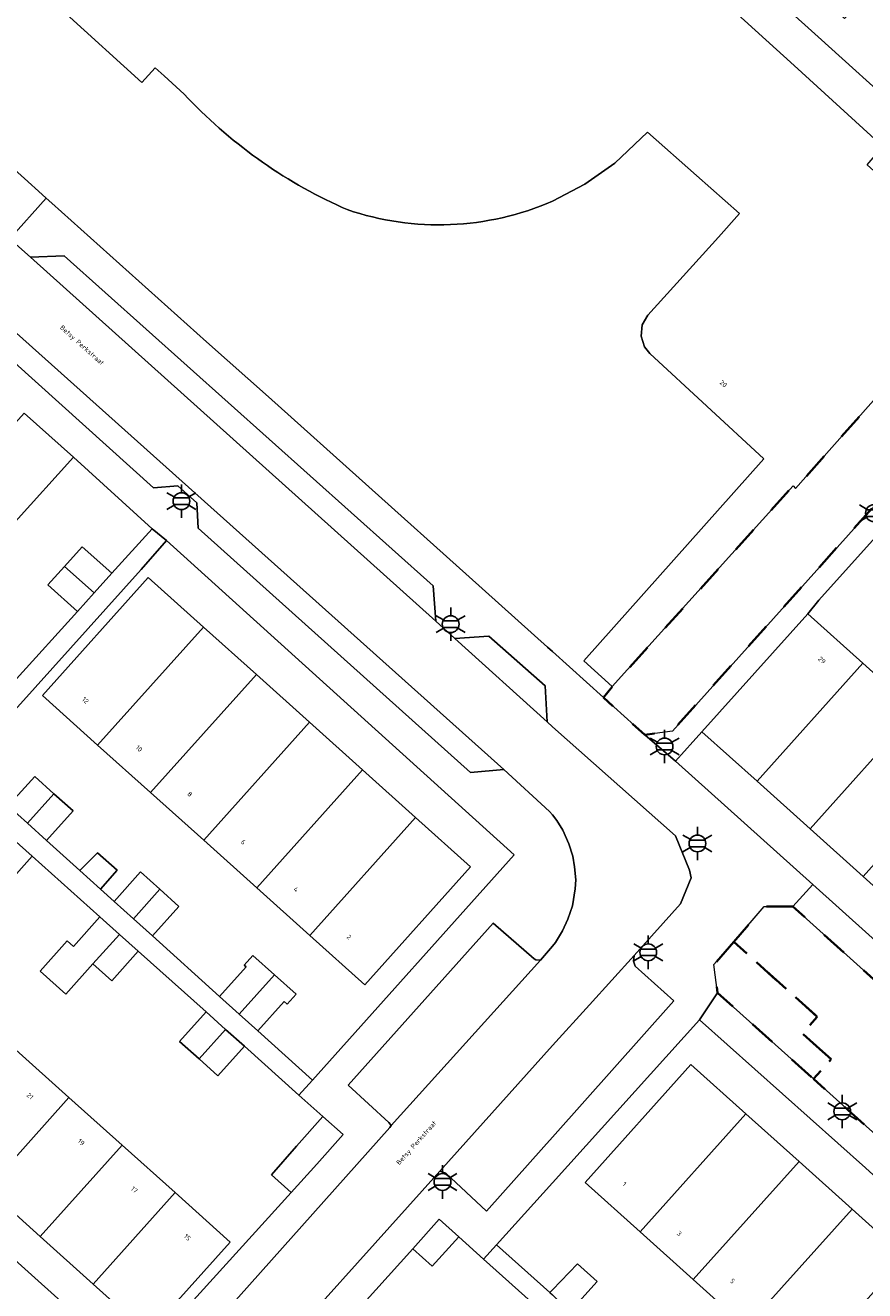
# Model space of a CAD drawing. Extents: x 105780 to 185197, y 477999 to 525027.
# Tile 79 of 562: x 105960 to 106024, y 479191 to 479287. Entities that reach past the tile are written whole.
import ezdxf
from ezdxf.enums import TextEntityAlignment as Align

# ---------------------------------------------------------------- set-up
doc = ezdxf.new("R2010")
doc.units = 0
doc.linetypes.add('XX-HIDDEN', pattern=[4, 2, -2])
for name, color, linetype, lineweight in [('B-GV-GR-MATERIAALGRENS-G', 252, 'XX-HIDDEN', 35), ('B-RO-IE-MEUBILAIR_WEGMEUBILAIR-S', 252, 'Continuous', 25), ('B-XX-KG-KADASTRAAL_BEBOUWING-G', 252, 'Continuous', 20), ('B1-WE-OG-BEBOUWING-T18', 7, 'Continuous', 18), ('B1-WE-OG-TERREIN_ERF-GV', 252, 'Continuous', 18), ('B1-WE-OG-TOPOGRAFIE-T18', 10, 'Continuous', 18), ('B1-WE-VH-VERHARDING_ASFALT-GV', 252, 'Continuous', 18), ('B1-WE-VH-VERHARDING_BETONSTRAATSTEEN-GV', 252, 'Continuous', 18), ('B1-WE-VH-VERHARDING_TEGEL-GV', 252, 'Continuous', 18)]:
    doc.layers.add(name, color=color, linetype=linetype, lineweight=lineweight)
doc.styles.add('NLCS-ISO', font='NLCS-ISO.ttf')
doc.styles.add('NLCS-ISO-M200-T18', font='NLCS-ISO.ttf', dxfattribs={"height": 0.36})

# ---------------------------------------------------------------- blocks, each defined once
blk = doc.blocks.new('B-SIE-WEG_LICHTMAST-SO')
at = {"ltscale": 0.1}
for p, q in [((0, 1.27), (0, 2.53)), ((-1.1, 0.63), (-2.19, 1.27)), ((1.1, 0.63), (2.19, 1.27)), ((-1.1, -0.63), (-2.19, -1.27)), ((0, -1.27), (0, -2.53)), ((1.1, -0.63), (2.19, -1.27))]:
    blk.add_line(p, q, dxfattribs=at)
at = {"flags": 128}
for points in [[(-1.16, 0.5), (1.16, 0.5)], [(-1.16, -0.5), (1.16, -0.5)]]:
    blk.add_lwpolyline(points, dxfattribs=at)
at = {"ltscale": 0.1}
blk.add_circle((0, 0), 1.27, dxfattribs=at)
at = {"style": 'NLCS-ISO'}
blk.add_attdef('TYPE', text='', height=1.8, dxfattribs=at).set_placement((0, 2.53), align=Align.BOTTOM_CENTER)

msp = doc.modelspace()

# ---------------------------------------------------------------- linework, layer by layer
at = {"layer": 'B-GV-GR-MATERIAALGRENS-G', "flags": 128}
for points in [[(106031.394, 479258.235), (106035.333, 479263.28), (106032.695, 479265.632), (106031.601, 479266.608), (106018.431, 479251.753), (106018.233, 479251.936), (106004.531, 479236.744), (106003.868, 479235.919), (106006.994, 479233.103), (106009.092, 479233.383)], [(106018.227, 479220.103), (106016.055, 479220.088), (106013.74, 479217.429), (106020.07, 479211.751), (106018.935, 479210.486), (106021.118, 479208.527), (106019.783, 479207.039), (106032.961, 479195.217), (106035.223, 479195.212), (106037.573, 479197.842), (106035.26, 479199.924), (106035.796, 479200.519), (106033.729, 479202.38), (106035.602, 479204.461)], [(106013.74, 479217.429), (106012.235, 479215.699), (106012.513, 479213.561), (106019.783, 479207.039), (106021.118, 479208.527), (106018.935, 479210.486), (106020.07, 479211.751)]]:
    msp.add_lwpolyline(points, close=True, dxfattribs=at)
at = {"layer": 'B-XX-KG-KADASTRAAL_BEBOUWING-G', "flags": 128}
for points in [[(106018.316, 479283.773), (106008.129, 479293.036), (106007.425, 479292.272), (106002.989, 479296.187), (106003.68, 479296.852), (106000, 479300.263), (105993.896, 479305.741), (105992.395, 479304.081), (105984.318, 479311.384), (105983.309, 479312.296), (105978.882, 479307.4), (105979.923, 479306.46), (105984.787, 479302.062), (105976.156, 479292.515), (105971.353, 479296.858), (105970.251, 479297.854), (105961.996, 479288.722), (105963.155, 479287.674), (105968.894, 479282.485), (105969.9, 479283.598), (105970.577, 479282.986), (105972.096, 479281.613)], [(106000, 479273.492), (106002.455, 479274.775), (106004.722, 479276.365), (106007.219, 479278.723), (106010.914, 479275.449), (106014.177, 479272.557), (106012.577, 479270.785), (106007.243, 479264.865), (106006.815, 479264.127), (106006.725, 479263.279), (106006.988, 479262.468), (106007.395, 479261.966), (106016.021, 479253.983), (106002.386, 479238.691), (106004.531, 479236.744), (106018.233, 479251.936), (106018.431, 479251.753), (106031.601, 479266.608), (106032.922, 479268.098), (106023.842, 479276.249), (106025.049, 479277.651), (106024.722, 479277.948), (106018.316, 479283.773)], [(105984.085, 479273.02), (105984.445, 479272.86)]]:
    msp.add_lwpolyline(points, dxfattribs=at)
for points in [[(105972.096, 479281.613, 0.099316), (105984.085, 479273.02)], [(105984.445, 479272.86, 0.186561), (106000, 479273.492)]]:
    msp.add_lwpolyline(points, format="xyb", dxfattribs=at)
for points in [[(105959.986, 479257.456), (105959.318, 479256.712), (105954.405, 479261.119), (105950.666, 479256.95), (105959.29, 479249.215), (105963.708, 479254.118)], [(105963.045, 479245.848), (105965.279, 479243.845), (105966.617, 479245.33), (105964.388, 479247.338)], [(105973.557, 479241.256), (105969.388, 479244.995), (105961.377, 479236.061), (105965.546, 479232.322)], [(105963.045, 479245.848), (105961.786, 479244.451), (105964.015, 479242.443), (105965.279, 479243.845)], [(106023.518, 479238.521), (106019.349, 479242.26), (106011.337, 479233.326), (106015.507, 479229.586)], [(105977.576, 479237.652), (105973.557, 479241.256), (105965.546, 479232.322), (105969.566, 479228.716)], [(106027.538, 479234.916), (106023.518, 479238.521), (106015.507, 479229.586), (106019.527, 479225.981)], [(105981.597, 479234.046), (105977.576, 479237.652), (105969.566, 479228.716), (105973.587, 479225.11)], [(106031.558, 479231.311), (106027.538, 479234.916), (106019.527, 479225.981), (106023.547, 479222.375)], [(105985.618, 479230.44), (105981.597, 479234.046), (105973.587, 479225.11), (105977.607, 479221.505)], [(106035.578, 479227.705), (106031.558, 479231.311), (106023.547, 479222.375), (106027.567, 479218.77)], [(105962.237, 479228.633), (105960.788, 479229.938), (105958.78, 479227.709), (105960.234, 479226.399)], [(105989.638, 479226.835), (105985.618, 479230.44), (105977.607, 479221.505), (105981.627, 479217.9)], [(105962.237, 479228.633), (105960.234, 479226.399), (105961.676, 479225.1), (105963.684, 479227.329)], [(105989.638, 479226.835), (105981.627, 479217.9), (105985.795, 479214.161), (105993.807, 479223.096)], [(105960.587, 479223.9), (105959.147, 479225.188), (105957.145, 479222.955), (105958.588, 479221.665)], [(105964.211, 479222.817), (105965.777, 479221.407), (105967.032, 479222.849), (105965.527, 479224.159)], [(105970.263, 479221.403), (105968.808, 479222.713), (105966.8, 479220.484), (105968.259, 479219.17)], [(105970.263, 479221.403), (105968.259, 479219.17), (105969.697, 479217.875), (105971.705, 479220.104)], [(105967.198, 479217.988), (105965.724, 479219.306), (105963.724, 479217.07), (105963.244, 479217.5), (105961.196, 479215.211), (105963.148, 479213.465), (105965.195, 479215.754)], [(105968.627, 479216.709), (105967.198, 479217.988), (105965.195, 479215.754), (105966.627, 479214.473)], [(105978.954, 479214.92), (105977.313, 479216.399), (105976.643, 479215.656), (105976.792, 479215.522), (105974.784, 479213.293), (105976.283, 479211.942)], [(105979.688, 479212.913), (105979.912, 479212.711), (105980.582, 479213.454), (105978.954, 479214.92), (105976.283, 479211.942), (105977.68, 479210.684)], [(105975.247, 479210.787), (105973.763, 479212.115), (105971.763, 479209.879), (105973.244, 479208.554)], [(105976.666, 479209.518), (105975.247, 479210.787), (105973.244, 479208.554), (105974.666, 479207.282)], [(105963.378, 479205.641), (105959.358, 479209.247), (105953.149, 479202.323), (105957.169, 479198.718)], [(106014.667, 479204.388), (106010.497, 479208.127), (106002.485, 479199.193), (106006.654, 479195.455)], [(105967.399, 479202.036), (105963.378, 479205.641), (105957.169, 479198.718), (105961.19, 479195.112)], [(105982.621, 479204.191), (105980.621, 479201.955), (105978.717, 479199.786), (105980.199, 479198.442), (105982.147, 479200.59), (105984.147, 479202.826)], [(106018.687, 479200.783), (106014.667, 479204.388), (106006.654, 479195.455), (106010.674, 479191.85)], [(105971.419, 479198.431), (105967.399, 479202.036), (105961.19, 479195.112), (105965.209, 479191.507)], [(106022.707, 479197.177), (106018.687, 479200.783), (106010.674, 479191.85), (106014.694, 479188.245)], [(105971.419, 479198.431), (105965.209, 479191.507), (105969.379, 479187.768), (105975.588, 479194.692)], [(106026.728, 479193.571), (106022.707, 479197.177), (106014.694, 479188.245), (106018.714, 479184.639)], [(105992.904, 479195.089), (105991.414, 479196.427), (105989.422, 479194.184), (105990.9, 479192.856)], [(105999.812, 479190.882), (106000, 479190.699), (106001.316, 479189.419), (106003.385, 479191.697), (106001.901, 479193.053), (106000, 479191.077)]]:
    msp.add_lwpolyline(points, close=True, dxfattribs=at)
at = {"layer": 'B1-WE-OG-TERREIN_ERF-GV', "flags": 128}
for points in [[(105972.096, 479281.613), (105970.577, 479282.986), (105969.9, 479283.598), (105968.894, 479282.485), (105963.155, 479287.674), (105961.996, 479288.722), (105970.251, 479297.854), (105971.353, 479296.858), (105976.156, 479292.515), (105984.787, 479302.062), (105979.923, 479306.46), (105978.882, 479307.4), (105983.309, 479312.296), (105984.318, 479311.384), (105992.395, 479304.081), (105993.896, 479305.741), (106000, 479300.263), (106003.68, 479296.852), (106002.989, 479296.187), (106007.425, 479292.272), (106008.129, 479293.036), (106018.316, 479283.773)], [(106026.628, 479280.086), (106020.132, 479285.94), (106009.884, 479295.174)], [(106018.316, 479283.773), (106024.722, 479277.948)], [(105959.998, 479275.224), (105961.336, 479274.009), (105961.646, 479273.732), (105962.07, 479273.353), (105973.792, 479262.861), (105978.482, 479258.684), (105993.698, 479245.047), (105999.631, 479239.737), (106000, 479239.404), (106003.868, 479235.919), (106004.531, 479236.744), (106002.386, 479238.691), (106016.021, 479253.983), (106007.395, 479261.966), (106006.988, 479262.468), (106006.725, 479263.279), (106006.815, 479264.127), (106007.243, 479264.865), (106012.577, 479270.785), (106014.177, 479272.557), (106010.914, 479275.449), (106007.219, 479278.723), (106004.722, 479276.365), (106002.455, 479274.775), (106000, 479273.492)], [(105984.445, 479272.86), (105984.085, 479273.02)], [(106024.948, 479248.571), (106020.192, 479243.287), (106019.349, 479242.26), (106023.518, 479238.521), (106027.538, 479234.916)], [(105958.78, 479227.709), (105960.788, 479229.938), (105962.237, 479228.633), (105963.684, 479227.329), (105961.676, 479225.1), (105964.211, 479222.817), (105965.527, 479224.159), (105967.032, 479222.849), (105965.777, 479221.407), (105966.8, 479220.484), (105968.808, 479222.713), (105970.263, 479221.403), (105971.705, 479220.104), (105969.697, 479217.875), (105974.784, 479213.293), (105976.792, 479215.522), (105976.643, 479215.656), (105977.313, 479216.399), (105978.954, 479214.92), (105980.582, 479213.454), (105979.912, 479212.711), (105979.688, 479212.913), (105977.68, 479210.684), (105981.822, 479206.953), (105997.101, 479223.999), (105970.756, 479247.805), (105968.835, 479245.603), (105955.438, 479230.72)], [(105969.383, 479186.518), (105980.199, 479198.442), (105978.717, 479199.786), (105980.621, 479201.955), (105982.621, 479204.191), (105980.804, 479205.817), (105976.666, 479209.518), (105974.666, 479207.282), (105973.244, 479208.554), (105971.763, 479209.879), (105973.763, 479212.115), (105968.627, 479216.709), (105966.627, 479214.473), (105965.195, 479215.754), (105963.148, 479213.465), (105961.196, 479215.211), (105963.244, 479217.5), (105963.724, 479217.07), (105965.724, 479219.306), (105960.587, 479223.9), (105958.588, 479221.665)], [(105938.545, 479211.951), (105967.017, 479186.378)], [(106023.722, 479200.306), (106011.14, 479211.515), (106000, 479199.178), (105995.766, 479194.489), (105999.812, 479190.882), (106000, 479191.077), (106001.901, 479193.053), (106003.385, 479191.697), (106001.316, 479189.419)], [(106014.694, 479188.245), (106010.674, 479191.85), (106006.654, 479195.455), (106002.485, 479199.193), (106010.497, 479208.127), (106014.667, 479204.388), (106018.687, 479200.783), (106022.707, 479197.177), (106026.728, 479193.571)], [(105998.863, 479189.739), (105994.784, 479193.401), (105992.904, 479195.089), (105990.9, 479192.856), (105989.422, 479194.184), (105976.572, 479179.945)]]:
    msp.add_lwpolyline(points, dxfattribs=at)
at = {"layer": 'B1-WE-OG-TERREIN_ERF-GV'}
for points in [[(105984.085, 479273.02, -0.099316), (105972.096, 479281.613)], [(106000, 479273.492, -0.186561), (105984.445, 479272.86)]]:
    msp.add_lwpolyline(points, format="xyb", dxfattribs=at)
at = {"layer": 'B1-WE-OG-TERREIN_ERF-GV', "flags": 128}
for points in [[(105961.786, 479244.451), (105963.045, 479245.848), (105964.388, 479247.338), (105966.617, 479245.33), (105969.677, 479248.692), (105963.708, 479254.118), (105959.29, 479249.215), (105955.686, 479245.196), (105952.08, 479241.176), (105950.38, 479242.701), (105946.64, 479238.531), (105954.256, 479231.634), (105956.811, 479234.446), (105954.582, 479236.454), (105955.816, 479237.824), (105957.183, 479239.342), (105959.412, 479237.334), (105964.015, 479242.443)], [(105965.546, 479232.322), (105961.377, 479236.061), (105969.388, 479244.995), (105973.557, 479241.256), (105977.576, 479237.652), (105981.597, 479234.046), (105985.618, 479230.44), (105989.638, 479226.835), (105993.807, 479223.096), (105985.795, 479214.161), (105981.627, 479217.9), (105977.607, 479221.505), (105973.587, 479225.11), (105969.566, 479228.716)], [(106035.607, 479211.56), (106031.587, 479215.165), (106027.567, 479218.77), (106023.547, 479222.375), (106019.527, 479225.981), (106015.507, 479229.586), (106011.337, 479233.326), (106009.342, 479231.102), (106019.728, 479221.774), (106030.715, 479211.905), (106045.798, 479198.46), (106047.815, 479200.611), (106043.648, 479204.349), (106039.628, 479207.954)], [(105955.338, 479212.853), (105959.358, 479209.247), (105963.378, 479205.641), (105967.399, 479202.036), (105971.419, 479198.431), (105975.588, 479194.692), (105969.379, 479187.768), (105965.209, 479191.507), (105961.19, 479195.112), (105957.169, 479198.718), (105953.149, 479202.323), (105949.129, 479205.929), (105945.109, 479209.534), (105940.939, 479213.273), (105947.149, 479220.196), (105948.755, 479221.987), (105952.924, 479218.247), (105951.318, 479216.457)]]:
    msp.add_lwpolyline(points, close=True, dxfattribs=at)
at = {"layer": 'B1-WE-VH-VERHARDING_ASFALT-GV', "flags": 128}
for points in [[(105976.555, 479183.447), (105991.472, 479200.07), (106000, 479209.564), (106002.809, 479212.656), (106006.189, 479216.394), (106009.715, 479220.292), (106010.524, 479222.265), (106010.387, 479222.839), (106009.322, 479225.448), (106000, 479233.703), (105999.599, 479234.067), (105992.61, 479240.397), (105991.167, 479241.691), (105960.457, 479269.257), (105958.889, 479270.658)], [(105957.211, 479265.461), (105996.336, 479230.47), (105999.775, 479227.298), (106000, 479227.026), (106000.349, 479226.605), (106000.796, 479225.869), (106001.252, 479224.83), (106001.556, 479223.898), (106001.686, 479223.091), (106001.771, 479222.117), (106001.735, 479221.445), (106001.518, 479220.148), (106001.162, 479219.131), (106000.761, 479218.262), (106000.24, 479217.381), (106000, 479217.089), (105999.09, 479216.035), (105987.782, 479203.524), (105987.694, 479203.363), (105972.89, 479186.792)]]:
    msp.add_lwpolyline(points, dxfattribs=at)
at = {"layer": 'B1-WE-VH-VERHARDING_BETONSTRAATSTEEN-GV', "flags": 128}
for points in [[(105963.006, 479269.372), (105960.457, 479269.257), (105991.167, 479241.691), (105990.976, 479244.377)], [(105957.211, 479265.461), (105957.457, 479262.865), (105969.769, 479251.789), (105971.636, 479251.951), (105973.068, 479250.664), (105973.174, 479248.751), (105993.787, 479230.245), (105996.336, 479230.47)], [(105995.175, 479240.577), (105992.61, 479240.397), (105999.599, 479234.067), (105999.462, 479236.815)], [(105999.09, 479216.035), (105998.758, 479216.071), (105998.63, 479216.14), (105995.52, 479218.842), (105990.344, 479213.051), (105984.542, 479206.56), (105987.623, 479203.733), (105987.782, 479203.524)], [(106009.195, 479212.943), (106006.28, 479215.578), (106006.144, 479215.95), (106006.189, 479216.394), (106002.809, 479212.656), (106000, 479209.564), (105991.472, 479200.07), (105991.922, 479199.907), (105995.012, 479197.038), (105999.353, 479201.906), (106000, 479202.631)]]:
    msp.add_lwpolyline(points, close=True, dxfattribs=at)
at = {"layer": 'B1-WE-VH-VERHARDING_TEGEL-GV', "flags": 128}
for points in [[(106024.692, 479290.111), (106022.129, 479287.318), (106018.588, 479290.51), (106021.053, 479293.305), (106021.136, 479293.538), (106021.074, 479293.754), (106019.952, 479294.749), (106019.817, 479294.806), (106019.467, 479294.748), (106016.94, 479292.001), (106013.502, 479295.112), (106015.993, 479297.985), (106016.03, 479298.121), (106015.955, 479298.366), (106015.77, 479298.5), (106015.487, 479298.442), (106012.961, 479295.601), (106010.958, 479297.414), (106009.387, 479295.622), (106009.884, 479295.174), (106020.132, 479285.94), (106026.628, 479280.086)], [(105967.017, 479186.378), (105938.545, 479211.951), (105937.478, 479212.919), (105921.166, 479227.522), (105912.468, 479235.389), (105914.212, 479237.241), (105916.437, 479239.722), (105920.421, 479244.165), (105922.066, 479245.999), (105928.185, 479252.886), (105926.872, 479254.068), (105908.418, 479233.534), (105907.147, 479234.726), (105925.579, 479255.324), (105924.488, 479256.345), (105916.7, 479247.503), (105912.715, 479243.06), (105910.491, 479240.579), (105908.755, 479238.68), (105883.637, 479261.22), (105882.359, 479262.381), (105850.421, 479290.986)], [(105976.572, 479179.945), (105989.422, 479194.184), (105991.414, 479196.427), (105992.904, 479195.089), (105994.784, 479193.401), (105995.766, 479194.489), (106000, 479199.178), (106011.14, 479211.515), (106012.513, 479213.561), (106012.235, 479215.699), (106013.74, 479217.429), (106016.055, 479220.088), (106018.227, 479220.103), (106019.728, 479221.774), (106009.342, 479231.102), (106006.994, 479233.103), (106003.868, 479235.919), (106000, 479239.404), (105999.631, 479239.737), (105993.698, 479245.047), (105978.482, 479258.684), (105973.792, 479262.861), (105962.07, 479273.353), (105961.646, 479273.732), (105958.889, 479270.658), (105960.457, 479269.257), (105963.006, 479269.372), (105990.976, 479244.377), (105991.167, 479241.691), (105992.61, 479240.397), (105995.175, 479240.577), (105999.462, 479236.815), (105999.599, 479234.067), (106000, 479233.703), (106009.322, 479225.448), (106010.387, 479222.839), (106010.524, 479222.265), (106009.715, 479220.292), (106006.189, 479216.394), (106006.144, 479215.95), (106006.28, 479215.578), (106009.195, 479212.943), (106000, 479202.631), (105999.353, 479201.906), (105995.012, 479197.038), (105991.922, 479199.907), (105991.472, 479200.07), (105976.555, 479183.447)], [(105972.89, 479186.792), (105987.694, 479203.363), (105987.782, 479203.524), (105987.623, 479203.733), (105984.542, 479206.56), (105990.344, 479213.051), (105995.52, 479218.842), (105998.63, 479216.14), (105998.758, 479216.071), (105999.09, 479216.035), (106000, 479217.089), (106000.24, 479217.381), (106000.761, 479218.262), (106001.162, 479219.131), (106001.518, 479220.148), (106001.735, 479221.445), (106001.771, 479222.117), (106001.686, 479223.091), (106001.556, 479223.898), (106001.252, 479224.83), (106000.796, 479225.869), (106000.349, 479226.605), (106000, 479227.026), (105999.775, 479227.298), (105996.336, 479230.47), (105993.787, 479230.245), (105973.174, 479248.751), (105973.068, 479250.664), (105971.636, 479251.951), (105969.769, 479251.789), (105957.457, 479262.865)], [(105959.986, 479257.456), (105963.708, 479254.118), (105969.677, 479248.692), (105970.756, 479247.805), (105997.101, 479223.999), (105981.822, 479206.953), (105980.804, 479205.817), (105982.621, 479204.191), (105984.147, 479202.826), (105982.147, 479200.59), (105980.199, 479198.442), (105969.383, 479186.518)], [(105955.438, 479230.72), (105968.835, 479245.603), (105970.756, 479247.805), (105969.677, 479248.692), (105966.617, 479245.33), (105965.279, 479243.845), (105964.015, 479242.443), (105959.412, 479237.334)], [(105959.147, 479225.188), (105960.587, 479223.9), (105965.724, 479219.306), (105967.198, 479217.988), (105968.627, 479216.709), (105973.763, 479212.115), (105975.247, 479210.787), (105976.666, 479209.518), (105980.804, 479205.817), (105981.822, 479206.953), (105977.68, 479210.684), (105976.283, 479211.942), (105974.784, 479213.293), (105969.697, 479217.875), (105968.259, 479219.17), (105966.8, 479220.484), (105965.777, 479221.407), (105964.211, 479222.817), (105961.676, 479225.1), (105960.234, 479226.399), (105958.78, 479227.709)], [(105999.812, 479190.882), (105995.766, 479194.489), (105994.784, 479193.401), (105998.863, 479189.739)]]:
    msp.add_lwpolyline(points, dxfattribs=at)
for points in [[(105953.281, 479281.218), (105952.16, 479282.223), (105949.395, 479279.141), (105952.958, 479275.958), (105958.889, 479270.658), (105961.646, 479273.732), (105961.336, 479274.009), (105959.998, 479275.224), (105955.567, 479279.178)], [(106025.913, 479249.718), (106027.948, 479251.922), (106033.309, 479257.827), (106039.518, 479264.751), (106037.946, 479266.187), (106035.333, 479263.28), (106031.394, 479258.235), (106009.092, 479233.383), (106006.994, 479233.103), (106009.342, 479231.102), (106011.337, 479233.326), (106019.349, 479242.26), (106020.192, 479243.287), (106024.948, 479248.571)], [(106044.919, 479195.153), (106046.951, 479197.433), (106045.798, 479198.46), (106030.715, 479211.905), (106019.728, 479221.774), (106018.227, 479220.103), (106035.602, 479204.461), (106038.778, 479201.602), (106038.982, 479199.418), (106037.573, 479197.842), (106035.223, 479195.212), (106032.961, 479195.217), (106019.783, 479207.039), (106012.513, 479213.561), (106011.14, 479211.515), (106023.722, 479200.306), (106036.819, 479188.383), (106037.909, 479187.391), (106038.996, 479188.606), (106040.329, 479190.098), (106043.567, 479193.682)]]:
    msp.add_lwpolyline(points, close=True, dxfattribs=at)

# ---------------------------------------------------------------- block references
at = {"layer": 'B-RO-IE-MEUBILAIR_WEGMEUBILAIR-S', "xscale": 0.5, "yscale": 0.5, "zscale": 0.5}
for p in [(105971.898, 479250.788), (106024.362, 479249.877), (105992.299, 479241.475), (106008.504, 479232.217), (106010.992, 479224.872), (106007.266, 479216.628), (106021.963, 479204.585), (105991.677, 479199.241)]:
    msp.add_blockref('B-SIE-WEG_LICHTMAST-SO', p, dxfattribs=at)

# ---------------------------------------------------------------- texts
at = {"layer": 'B1-WE-OG-BEBOUWING-T18', "style": 'NLCS-ISO-M200-T18'}
for s, rotation, p in [('20', 318, (106012.955, 479259.674)), ('29', 318.1, (106020.425, 479238.744)), ('12', 318.1, (105964.619, 479235.704)), ('10', 318.1, (105968.684, 479232.058)), ('8', 318.1, (105972.536, 479228.604)), ('6', 318.1, (105976.584, 479224.975)), ('4', 318.1, (105980.577, 479221.394)), ('2', 318.1, (105984.597, 479217.788)), ('21', 318.1, (105960.425, 479205.737)), ('19', 318.1, (105964.305, 479202.257)), ('1', 318.1, (106005.464, 479199.075)), ('17', 318.1, (105968.326, 479198.651)), ('15', 318.1, (105972.346, 479195.046)), ('3', 318.1, (106009.625, 479195.344)), ('5', 318.1, (106013.645, 479191.738))]:
    msp.add_text(s, height=0.36, rotation=rotation, dxfattribs=at).set_placement(p, align=Align.MIDDLE)
at = {"layer": 'B1-WE-OG-TOPOGRAFIE-T18', "style": 'NLCS-ISO-M200-T18'}
for rotation, p in [(318.2, (105964.335, 479262.558)), (48.2, (105989.73, 479202.175))]:
    msp.add_text('Betsy Perkstraat', height=0.36, rotation=rotation, dxfattribs=at).set_placement(p, align=Align.MIDDLE)

doc.saveas('drawing.dxf')
